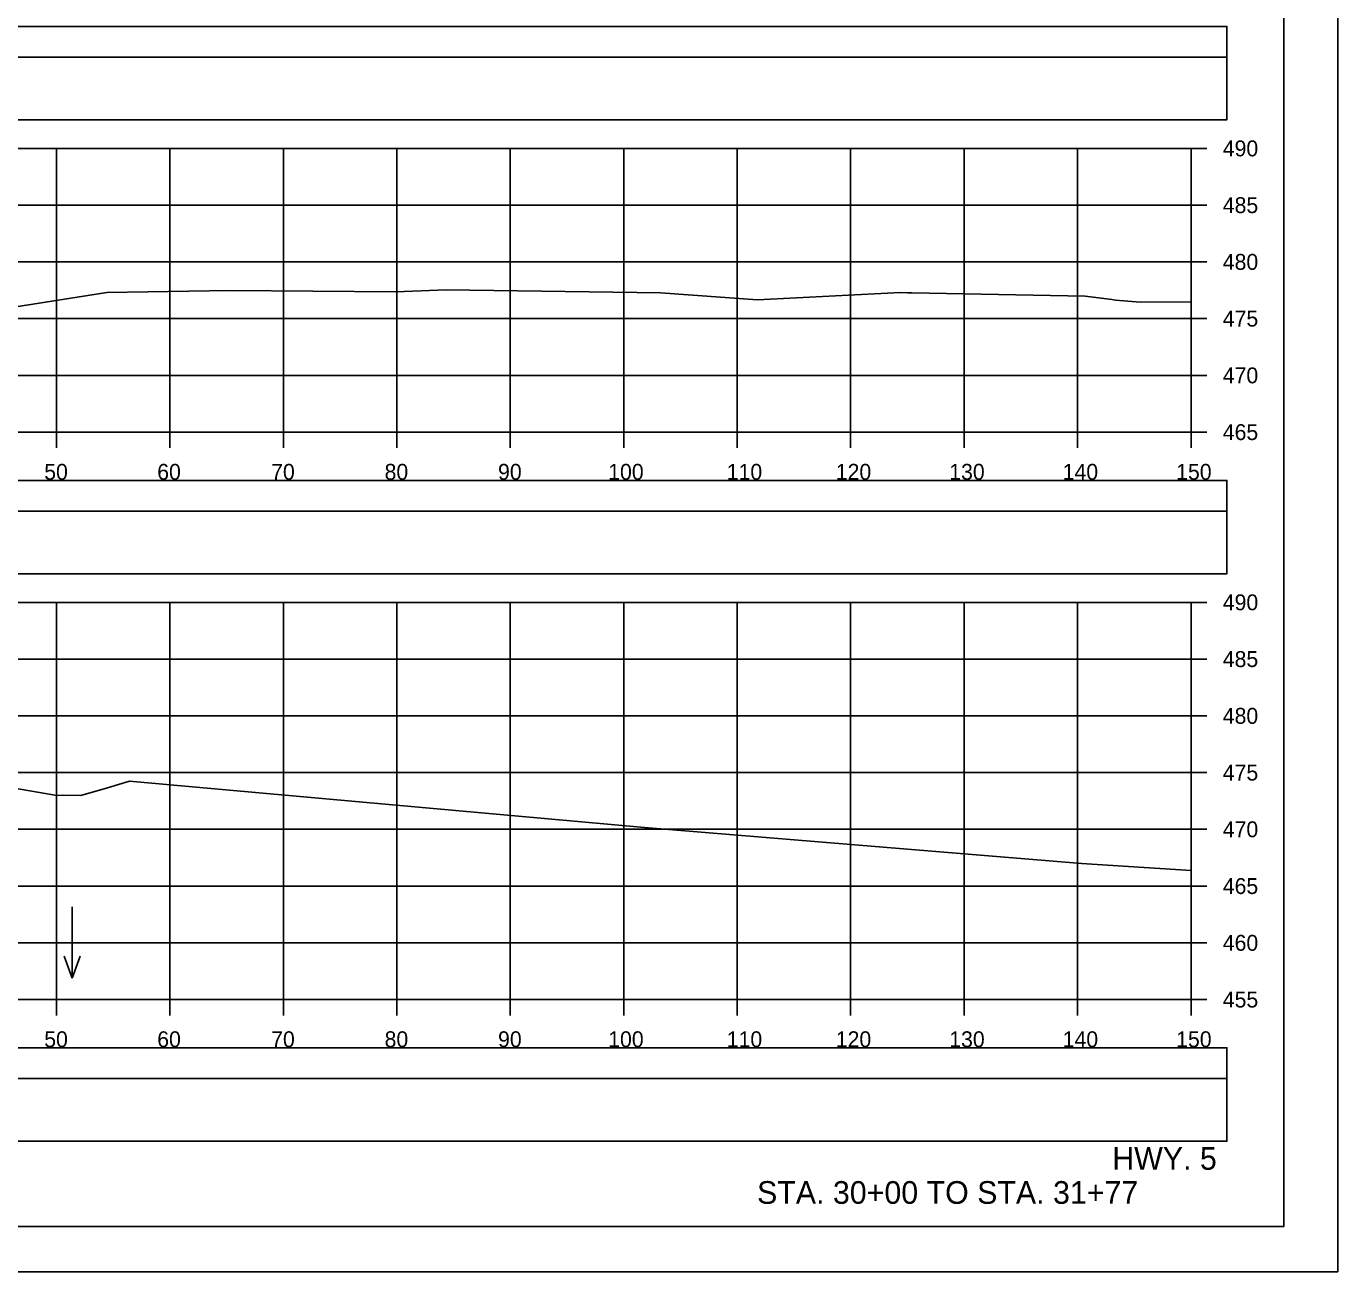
# Model space of a CAD drawing. Extents: x 1371057 to 1372761, y 380005 to 390517.
# Drawn here: x 1371608.2 to 1371723.8, y 380218.4 to 380328.2 of the extents above; entities that cross this region are included whole.
import ezdxf

# ---------------------------------------------------------------- set-up
doc = ezdxf.new("R2010")
doc.units = 0
for name, color, linetype in [('R_Axis', 7, 'Continuous'), ('R_Axis Annot', 7, 'Continuous'), ('R_Border', 7, 'Continuous'), ('R_Detour', 7, 'Continuous'), ('R_Dimension', 7, 'Continuous'), ('R_Draft', 7, 'Continuous'), ('R_Exist Surface', 7, 'Continuous'), ('R_Grid', 7, 'Continuous'), ('R_No Plot', 7, 'Continuous'), ('R_Water Annot', 7, 'Continuous')]:
    doc.layers.add(name, color=color, linetype=linetype)

msp = doc.modelspace()

# ---------------------------------------------------------------- linework, layer by layer
at = {"layer": 'R_Axis'}
for p, q in [((1371710.87, 380292.4), (1371710.87, 380317.4)), ((1371712.27, 380317.4), (1371710.87, 380317.4)), ((1371712.27, 380312.4), (1371710.87, 380312.4)), ((1371712.27, 380307.4), (1371710.87, 380307.4)), ((1371712.27, 380302.4), (1371710.87, 380302.4)), ((1371712.27, 380297.4), (1371710.87, 380297.4)), ((1371410.87, 380292.4), (1371710.87, 380292.4)), ((1371610.87, 380291), (1371610.87, 380292.4)), ((1371620.87, 380291), (1371620.87, 380292.4)), ((1371630.87, 380291), (1371630.87, 380292.4)), ((1371640.87, 380291), (1371640.87, 380292.4)), ((1371650.87, 380291), (1371650.87, 380292.4)), ((1371660.87, 380291), (1371660.87, 380292.4)), ((1371670.87, 380291), (1371670.87, 380292.4)), ((1371680.87, 380291), (1371680.87, 380292.4)), ((1371690.87, 380291), (1371690.87, 380292.4)), ((1371700.87, 380291), (1371700.87, 380292.4)), ((1371710.87, 380291), (1371710.87, 380292.4)), ((1371712.27, 380292.4), (1371710.87, 380292.4)), ((1371710.87, 380242.4), (1371710.87, 380277.4)), ((1371712.27, 380277.4), (1371710.87, 380277.4)), ((1371712.27, 380272.4), (1371710.87, 380272.4)), ((1371712.27, 380267.4), (1371710.87, 380267.4)), ((1371712.27, 380262.4), (1371710.87, 380262.4)), ((1371712.27, 380257.4), (1371710.87, 380257.4)), ((1371712.27, 380252.4), (1371710.87, 380252.4)), ((1371712.27, 380247.4), (1371710.87, 380247.4)), ((1371410.87, 380242.4), (1371710.87, 380242.4)), ((1371610.87, 380241), (1371610.87, 380242.4)), ((1371620.87, 380241), (1371620.87, 380242.4)), ((1371630.87, 380241), (1371630.87, 380242.4)), ((1371640.87, 380241), (1371640.87, 380242.4)), ((1371650.87, 380241), (1371650.87, 380242.4)), ((1371660.87, 380241), (1371660.87, 380242.4)), ((1371670.87, 380241), (1371670.87, 380242.4)), ((1371680.87, 380241), (1371680.87, 380242.4)), ((1371690.87, 380241), (1371690.87, 380242.4)), ((1371700.87, 380241), (1371700.87, 380242.4)), ((1371710.87, 380241), (1371710.87, 380242.4)), ((1371712.27, 380242.4), (1371710.87, 380242.4))]:
    msp.add_line(p, q, dxfattribs=at)
at = {"layer": 'R_Border'}
for q in [(1371719.05, 380427.86), (1371402.87, 380222.4)]:
    msp.add_line((1371719.05, 380222.4), q, dxfattribs=at)
at = {"layer": 'R_Detour'}
for points in [[(1371407.72, 380325.44), (1371714.03, 380325.44), (1371714.03, 380328.15), (1371407.72, 380328.15)], [(1371407.72, 380285.44), (1371714.03, 380285.44), (1371714.03, 380288.15), (1371407.72, 380288.15)], [(1371407.72, 380235.44), (1371714.03, 380235.44), (1371714.03, 380238.15), (1371407.72, 380238.15)]]:
    msp.add_lwpolyline(points, close=True, dxfattribs=at)
at = {"layer": 'R_Dimension'}
for points in [[(1371407.72, 380319.92), (1371714.03, 380319.92), (1371714.03, 380325.44), (1371407.72, 380325.44)], [(1371407.72, 380279.92), (1371714.03, 380279.92), (1371714.03, 380285.44), (1371407.72, 380285.44)], [(1371407.72, 380229.92), (1371714.03, 380229.92), (1371714.03, 380235.44), (1371407.72, 380235.44)]]:
    msp.add_lwpolyline(points, close=True, dxfattribs=at)
at = {"layer": 'R_Exist Surface'}
for points in [[(1371606.18, 380303.25), (1371615.32, 380304.69), (1371626.14, 380304.87), (1371640.79, 380304.75), (1371645.23, 380304.94), (1371664.12, 380304.68), (1371672.66, 380304.06), (1371685.27, 380304.69), (1371685.89, 380304.68), (1371685.95, 380304.68), (1371686.27, 380304.67), (1371701.53, 380304.38), (1371703.89, 380304.08), (1371704.22, 380304.04), (1371706.39, 380303.85), (1371710.87, 380303.87)], [(1371606.82, 380261.09), (1371610.91, 380260.39), (1371611.49, 380260.42), (1371613.02, 380260.39), (1371615.38, 380261.06), (1371617.3, 380261.64), (1371662.71, 380257.55), (1371701.21, 380254.38), (1371710.87, 380253.77)]]:
    msp.add_lwpolyline(points, dxfattribs=at)
at = {"layer": 'R_Grid'}
for p, q in [((1371410.87, 380317.4), (1371710.87, 380317.4)), ((1371610.87, 380292.4), (1371610.87, 380317.4)), ((1371620.87, 380292.4), (1371620.87, 380317.4)), ((1371630.87, 380292.4), (1371630.87, 380317.4)), ((1371640.87, 380292.4), (1371640.87, 380317.4)), ((1371650.87, 380292.4), (1371650.87, 380317.4)), ((1371660.87, 380292.4), (1371660.87, 380317.4)), ((1371670.87, 380292.4), (1371670.87, 380317.4)), ((1371680.87, 380292.4), (1371680.87, 380317.4)), ((1371690.87, 380292.4), (1371690.87, 380317.4)), ((1371700.87, 380292.4), (1371700.87, 380317.4)), ((1371710.87, 380292.4), (1371710.87, 380317.4)), ((1371410.87, 380312.4), (1371710.87, 380312.4)), ((1371410.87, 380307.4), (1371710.87, 380307.4)), ((1371410.87, 380302.4), (1371710.87, 380302.4)), ((1371410.87, 380297.4), (1371710.87, 380297.4)), ((1371410.87, 380292.4), (1371710.87, 380292.4)), ((1371410.87, 380277.4), (1371710.87, 380277.4)), ((1371610.87, 380242.4), (1371610.87, 380277.4)), ((1371620.87, 380242.4), (1371620.87, 380277.4)), ((1371630.87, 380242.4), (1371630.87, 380277.4)), ((1371640.87, 380242.4), (1371640.87, 380277.4)), ((1371650.87, 380242.4), (1371650.87, 380277.4)), ((1371660.87, 380242.4), (1371660.87, 380277.4)), ((1371670.87, 380242.4), (1371670.87, 380277.4)), ((1371680.87, 380242.4), (1371680.87, 380277.4)), ((1371690.87, 380242.4), (1371690.87, 380277.4)), ((1371700.87, 380242.4), (1371700.87, 380277.4)), ((1371710.87, 380242.4), (1371710.87, 380277.4)), ((1371410.87, 380272.4), (1371710.87, 380272.4)), ((1371410.87, 380267.4), (1371710.87, 380267.4)), ((1371410.87, 380262.4), (1371710.87, 380262.4)), ((1371410.87, 380257.4), (1371710.87, 380257.4)), ((1371410.87, 380252.4), (1371710.87, 380252.4)), ((1371410.87, 380247.4), (1371710.87, 380247.4)), ((1371410.87, 380242.4), (1371710.87, 380242.4))]:
    msp.add_line(p, q, dxfattribs=at)
at = {"layer": 'R_No Plot'}
msp.add_line((1371390.47, 380218.42), (1371723.8, 380218.42), dxfattribs=at)
for points in [[(1371390.46, 380431.75), (1371723.8, 380431.75), (1371723.8, 380218.41), (1371390.46, 380218.41)], [(1371636.79, 380427.86), (1371656.41, 380427.86), (1371656.41, 380417.98), (1371672.52, 380417.98), (1371695.72, 380417.98), (1371695.84, 380389.82), (1371719.05, 380389.82), (1371719.05, 380222.4), (1371402.87, 380222.4), (1371402.87, 380427.86)]]:
    msp.add_lwpolyline(points, close=True, dxfattribs=at)
at = {"layer": 'R_Water Annot'}
for p, q in [((1371612.26, 380250.57), (1371612.26, 380244.28)), ((1371612.26, 380244.28), (1371611.56, 380246.21)), ((1371612.26, 380244.28), (1371612.96, 380246.21))]:
    msp.add_line(p, q, dxfattribs=at)

# ---------------------------------------------------------------- texts
at = {"layer": 'R_Axis Annot'}
for s, p in [('490', (1371713.67, 380316.7)), ('485', (1371713.67, 380311.7)), ('480', (1371713.67, 380306.7)), ('475', (1371713.67, 380301.7)), ('470', (1371713.67, 380296.7)), ('465', (1371713.67, 380291.7)), ('50', (1371609.79, 380288.2)), ('60', (1371619.75, 380288.2)), ('70', (1371629.79, 380288.2)), ('80', (1371639.79, 380288.2)), ('90', (1371649.79, 380288.2)), ('100', (1371659.5, 380288.2)), ('110', (1371669.95, 380288.2)), ('120', (1371679.56, 380288.2)), ('130', (1371689.56, 380288.2)), ('140', (1371699.56, 380288.2)), ('150', (1371709.56, 380288.2)), ('490', (1371713.67, 380276.7)), ('485', (1371713.67, 380271.7)), ('480', (1371713.67, 380266.7)), ('475', (1371713.67, 380261.7)), ('470', (1371713.67, 380256.7)), ('465', (1371713.67, 380251.7)), ('460', (1371713.67, 380246.7)), ('455', (1371713.67, 380241.7)), ('50', (1371609.79, 380238.2)), ('60', (1371619.75, 380238.2)), ('70', (1371629.79, 380238.2)), ('80', (1371639.79, 380238.2)), ('90', (1371649.79, 380238.2)), ('100', (1371659.5, 380238.2)), ('110', (1371669.95, 380238.2)), ('120', (1371679.56, 380238.2)), ('130', (1371689.56, 380238.2)), ('140', (1371699.56, 380238.2)), ('150', (1371709.56, 380238.2))]:
    msp.add_text(s, height=1.4, dxfattribs=at).set_placement(p)
at = {"layer": 'R_Draft'}
for s, p in [('HWY. 5', (1371703.93, 380227.4)), ('STA. 30+00 TO STA. 31+77', (1371672.62, 380224.4))]:
    msp.add_text(s, height=2, dxfattribs=at).set_placement(p)

doc.saveas('drawing.dxf')
